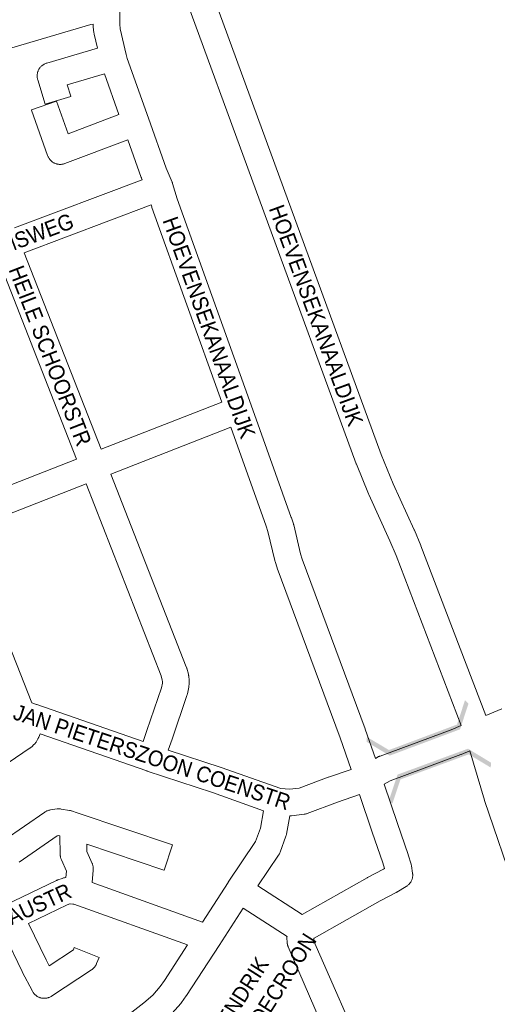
# Paper-space layout 'Layout1' of a CAD drawing. Header units: metres. Extents: x 123097 to 144122, y 392739 to 407589.
# Tile 352 of 510: x 135658 to 135892, y 396534 to 397016. Entities that reach past the tile are written whole.
import ezdxf
from ezdxf.enums import TextEntityAlignment as Align

# ---------------------------------------------------------------- set-up
doc = ezdxf.new("R2010")
doc.units = ezdxf.units.M
doc.header["$MEASUREMENT"] = 0
for name, color, linetype, lineweight in [('gs-anno-wegen algemeen tekst', 7, 'Continuous', 0), ('gs-knt-fietspaden', 7, 'Continuous', 0), ('gs-knt-wegen algemeen', 7, 'Continuous', 0), ('gs-symb-viaduct', 7, 'Continuous', 0)]:
    doc.layers.add(name, color=color, linetype=linetype, lineweight=lineweight)
doc.styles.add('Style-Arial', font='arial.ttf')

# ---------------------------------------------------------------- blocks, each defined once
blk = doc.blocks.new('gg0-viaduct_6')
at = {"layer": 'gs-symb-viaduct', "linetype": 'Continuous'}
blk.add_hatch(color=7, dxfattribs=at).paths.add_polyline_path([(-55.76, -16.89), (-58, -14), (-40, 0), (40, 0), (58, -14), (55.76, -16.89), (38.75, -3.66), (-38.75, -3.66)])

psp = doc.layouts.get("Layout1")

# ---------------------------------------------------------------- linework, layer by layer
at = {"layer": 'gs-knt-fietspaden', "color": 7, "linetype": 'Continuous', "flags": 128}
for points in [[(135874.241, 396670.63), (135842.423, 396753.765), (135839.4, 396761.046), (135829.061, 396783.663), (135828.951, 396783.919), (135823.031, 396798.493), (135822.949, 396798.704), (135732.651, 397045.31), (135731.168, 397048.189), (135726.439, 397057.367)], [(135745.643, 397047.693), (135835.136, 396803.288), (135840.961, 396788.948), (135851.289, 396766.354), (135851.38, 396766.144), (135854.482, 396758.673), (135854.55, 396758.504), (135886.286, 396675.585)]]:
    psp.add_lwpolyline(points, dxfattribs=at)
at = {"layer": 'gs-knt-wegen algemeen', "color": 7, "linetype": 'Continuous', "flags": 128}
for points in [[(135703.866, 397049.05), (135703.951, 397048.823), (135704.039, 397048.574), (135704.116, 397048.321), (135704.184, 397048.065), (135704.24, 397047.807), (135704.287, 397047.547), (135706.759, 397031.767), (135706.79, 397031.543), (135706.813, 397031.316), (135706.829, 397031.09), (135707.32, 397021.408), (135707.32, 397021.4), (135707.32, 397021.388), (135707.32, 397021.384), (135707.328, 397021.088), (135707.328, 397021.054), (135707.301, 397013.606), (135707.593, 397011.305), (135710.509, 396998.86), (135710.981, 396996.847), (135710.982, 396996.844), (135710.983, 396996.841)], [(135693.142, 397013.425), (135624.675, 396993.287)], [(135694.281, 397013.657), (135693.148, 397013.427), (135693.145, 397013.426), (135693.142, 397013.425)], [(135710.983, 396996.841), (135721.343, 396967.729), (135730.093, 396943.14), (135732.93, 396936.422), (135732.965, 396936.337), (135733.006, 396936.227), (135733.06, 396936.084), (135733.078, 396936.036), (135733.114, 396935.926), (135733.16, 396935.783), (135733.178, 396935.726), (135735.408, 396928.139), (135771.578, 396827.287), (135791.212, 396772.486), (135791.279, 396772.289), (135792.255, 396769.264), (135792.331, 396769.01), (135792.397, 396768.753), (135795.713, 396754.631), (135796.575, 396751.96), (135827.331, 396669.122), (135827.384, 396668.974), (135832.325, 396654.613)], [(135655.823, 396913.988), (135718.304, 396937.59)], [(135722.666, 396925.32), (135660.578, 396901.867)], [(135757.188, 396828.844), (135723.088, 396923.922), (135723.027, 396924.102), (135722.97, 396924.284), (135722.666, 396925.32)], [(135660.578, 396901.867), (135698.24, 396805.74)], [(135686.118, 396800.989), (135648.383, 396897.303)], [(135698.24, 396805.74), (135757.188, 396828.844)], [(135761.583, 396816.582), (135702.986, 396793.616)], [(135820.405, 396649.241), (135815.098, 396664.664), (135784.32, 396747.56), (135784.228, 396747.826), (135783.241, 396750.885), (135783.164, 396751.139), (135783.098, 396751.396), (135779.782, 396765.519), (135778.919, 396768.192), (135761.583, 396816.582)], [(135626.509, 396777.627), (135686.118, 396800.989)], [(135702.986, 396793.616), (135739.854, 396699.347), (135739.936, 396699.124), (135740.011, 396698.899), (135740.077, 396698.671), (135740.868, 396695.737), (135740.934, 396695.469), (135740.989, 396695.198), (135741.032, 396694.926), (135741.063, 396694.652), (135741.219, 396692.992), (135741.239, 396692.732), (135741.247, 396692.472), (135741.246, 396692.211), (135741.202, 396690.545), (135741.187, 396690.253), (135741.16, 396689.962), (135741.12, 396689.672), (135741.066, 396689.385), (135740.385, 396686.128), (135740.327, 396685.874), (135740.258, 396685.623), (135740.18, 396685.374), (135732.968, 396664.05), (135732.938, 396663.966), (135732.937, 396663.962), (135732.935, 396663.958), (135731.082, 396658.725)], [(135690.864, 396788.865), (135631.295, 396765.518)], [(135718.749, 396662.903), (135720.649, 396668.266), (135727.721, 396689.175), (135728.202, 396691.475), (135728.22, 396692.163), (135728.152, 396692.882), (135727.598, 396694.937), (135690.864, 396788.865)], [(135631.295, 396765.518), (135632.371, 396762.622), (135664.316, 396681.833), (135666.72, 396680.976)], [(135666.72, 396680.976), (135666.723, 396680.975), (135666.726, 396680.973)], [(135666.72, 396680.976), (135666.723, 396680.975), (135666.726, 396680.973)], [(135666.726, 396680.973), (135666.748, 396680.966), (135666.769, 396680.958), (135666.772, 396680.957), (135666.775, 396680.956)], [(135666.775, 396680.956), (135718.749, 396662.903)], [(135886.286, 396675.585), (135894.148, 396678.82)], [(135832.325, 396654.613), (135833.684, 396655.361), (135833.898, 396655.474), (135834.117, 396655.579), (135834.34, 396655.676), (135834.566, 396655.764), (135869.435, 396668.653), (135874.241, 396670.63)], [(135777.66, 396629.042), (135752.693, 396637.868), (135720.682, 396648.45), (135720.589, 396648.481), (135668.379, 396666.616), (135667.775, 396665.064), (135667.682, 396664.837), (135667.58, 396664.614), (135667.469, 396664.394), (135667.351, 396664.179), (135666.602, 396662.877), (135666.457, 396662.637), (135666.302, 396662.404), (135666.137, 396662.178), (135665.963, 396661.959), (135665.779, 396661.747), (135665.587, 396661.544), (135665.386, 396661.35), (135664.285, 396660.329), (135664.101, 396660.165), (135663.912, 396660.008), (135663.717, 396659.859), (135663.516, 396659.717), (135600.794, 396617.11)], [(135731.082, 396658.725), (135756.843, 396650.209), (135756.97, 396650.166), (135786.028, 396639.893), (135790.321, 396639.529), (135795.046, 396640.134), (135809.264, 396645.453), (135809.451, 396645.52), (135820.405, 396649.241)], [(135878.419, 396658.27), (135874.28, 396656.568), (135874.06, 396656.482), (135839.536, 396643.72), (135836.585, 396642.096)], [(135935.207, 396533.494), (135933.499, 396536.953), (135929.448, 396543.878), (135909.143, 396573.594), (135909.038, 396573.753), (135906.764, 396577.301), (135906.622, 396577.533), (135906.489, 396577.77), (135902.993, 396584.38), (135902.876, 396584.613), (135902.768, 396584.851), (135901.29, 396588.286), (135901.194, 396588.521), (135901.108, 396588.76), (135885.685, 396634.041), (135885.611, 396634.271), (135878.419, 396658.27)], [(135836.585, 396642.096), (135843.077, 396622.724), (135848.293, 396607.704), (135848.37, 396607.467), (135849.753, 396602.929), (135849.838, 396602.626), (135849.907, 396602.319), (135849.962, 396602.01), (135850.488, 396598.551), (135850.527, 396598.246), (135850.552, 396597.939), (135850.562, 396597.632), (135850.557, 396597.324), (135850.538, 396597.017), (135850.505, 396596.711), (135850.457, 396596.408), (135850.395, 396596.106), (135850.319, 396595.808), (135850.228, 396595.515), (135850.124, 396595.225), (135850.007, 396594.941), (135849.876, 396594.663), (135849.732, 396594.391), (135849.575, 396594.126), (135849.406, 396593.869), (135849.225, 396593.62), (135849.033, 396593.38), (135848.83, 396593.15), (135848.615, 396592.929), (135848.391, 396592.719), (135848.157, 396592.519), (135847.914, 396592.331), (135847.662, 396592.154), (135847.402, 396591.99), (135842.838, 396589.251), (135842.691, 396589.165), (135842.541, 396589.083), (135834.682, 396584.91)], [(135774.872, 396592.279), (135796.466, 396578.329), (135828.363, 396596.294), (135828.505, 396596.372), (135836.284, 396600.503), (135836.789, 396600.806), (135835.952, 396603.552), (135830.766, 396618.487), (135830.743, 396618.553), (135824.591, 396636.912)], [(135824.591, 396636.912), (135813.733, 396633.224), (135798.902, 396627.675), (135798.619, 396627.576), (135798.331, 396627.49), (135798.039, 396627.418), (135797.744, 396627.36), (135797.447, 396627.315), (135791.287, 396626.527), (135791.013, 396626.497), (135790.738, 396626.48), (135790.462, 396626.474), (135790.427, 396626.475)], [(135650.768, 396614.588), (135670.679, 396628.344), (135670.933, 396628.511), (135671.195, 396628.666), (135671.463, 396628.809), (135671.739, 396628.939), (135672.02, 396629.055), (135672.306, 396629.159), (135672.596, 396629.249), (135672.891, 396629.326), (135673.189, 396629.388), (135673.489, 396629.437), (135676.749, 396629.887), (135677.028, 396629.919), (135677.309, 396629.94), (135677.59, 396629.948), (135677.871, 396629.944), (135678.152, 396629.928), (135678.431, 396629.9), (135678.71, 396629.859), (135682.758, 396629.184), (135683.013, 396629.136), (135683.267, 396629.078), (135683.517, 396629.01), (135683.765, 396628.932), (135686.588, 396627.981)], [(135747.825, 396574.61), (135760.287, 396593.943), (135760.289, 396593.946), (135760.291, 396593.948), (135760.364, 396594.059), (135773.767, 396613.911), (135776.118, 396620.47), (135777.66, 396629.042)], [(135790.427, 396626.475), (135788.836, 396617.632), (135788.783, 396617.367), (135788.718, 396617.104), (135788.643, 396616.844), (135788.557, 396616.588), (135785.748, 396608.749), (135785.652, 396608.496), (135785.544, 396608.247), (135785.427, 396608.003), (135785.3, 396607.763), (135785.162, 396607.53), (135785.015, 396607.302), (135774.872, 396592.279)], [(135834.682, 396584.91), (135802.391, 396566.723), (135802.281, 396566.602), (135802.194, 396566.323), (135802.182, 396565.271)], [(135767.7, 396581.412), (135755.969, 396563.213), (135755.95, 396563.184), (135740.006, 396538.736), (135739.86, 396538.522), (135737.554, 396535.276), (135737.421, 396535.096), (135737.283, 396534.92), (135737.138, 396534.75), (135732.968, 396530.003)], [(135789.7, 396562.422), (135789.667, 396562.5), (135789.607, 396562.651), (135789.553, 396562.796), (135789.5, 396562.949), (135789.453, 396563.097), (135789.407, 396563.253), (135789.368, 396563.402), (135789.33, 396563.56), (135789.298, 396563.712), (135789.268, 396563.871), (135789.243, 396564.024), (135789.22, 396564.185), (135789.203, 396564.338), (135789.189, 396564.5), (135789.174, 396564.727), (135789.09, 396566.755), (135789.084, 396567.074), (135789.094, 396567.393), (135789.11, 396567.581), (135767.7, 396581.412)], [(135643.391, 396485.744), (135659.762, 396492.167), (135666.939, 396495.754), (135670.292, 396497.734), (135673.596, 396499.902), (135677.545, 396502.793), (135719.185, 396535.13), (135723.458, 396538.905), (135727.134, 396543.09), (135729.171, 396545.957), (135740.54, 396563.389)], [(135802.182, 396565.271), (135802.183, 396565.265)], [(135802.182, 396565.271), (135802.183, 396565.265)], [(135802.183, 396565.265), (135828.124, 396506.203)], [(135789.703, 396562.416), (135789.701, 396562.419), (135789.7, 396562.422)], [(135789.703, 396562.416), (135789.701, 396562.419), (135789.7, 396562.422)], [(135816.193, 396500.99), (135789.703, 396562.416)]]:
    psp.add_lwpolyline(points, dxfattribs=at)
for points in [[(135718.304, 396937.59), (135718.025, 396938.249), (135717.955, 396938.423), (135717.89, 396938.598), (135711.302, 396957.111), (135680.519, 396945.482), (135680.224, 396945.378), (135679.923, 396945.289), (135679.618, 396945.214), (135679.31, 396945.154), (135679, 396945.109), (135678.688, 396945.079), (135678.375, 396945.064), (135678.061, 396945.064), (135677.748, 396945.079), (135677.435, 396945.109), (135677.125, 396945.155), (135676.817, 396945.215), (135676.513, 396945.29), (135676.212, 396945.379), (135675.916, 396945.483), (135675.625, 396945.601), (135675.341, 396945.733), (135675.063, 396945.878), (135674.792, 396946.037), (135674.53, 396946.208), (135674.276, 396946.392), (135674.031, 396946.588), (135673.796, 396946.796), (135673.571, 396947.014), (135673.357, 396947.243), (135673.154, 396947.483), (135672.963, 396947.731), (135672.784, 396947.989), (135672.617, 396948.255), (135672.464, 396948.529), (135672.324, 396948.809), (135672.198, 396949.097), (135672.086, 396949.389), (135664.165, 396971.649, -0.35532), (135664.17, 396971.661), (135676.419, 396976.02, -0.3553205), (135676.431, 396976.015), (135682.127, 396960.007), (135706.936, 396969.379), (135699.841, 396989.317), (135681.627, 396983.967), (135683.369, 396978.34, -0.384925), (135683.362, 396978.328), (135670.943, 396974.483, -0.3849238), (135670.931, 396974.49), (135667.236, 396986.426), (135667.151, 396986.727), (135667.08, 396987.031), (135667.024, 396987.339), (135666.983, 396987.649), (135666.957, 396987.961), (135666.946, 396988.273), (135666.949, 396988.586), (135666.968, 396988.898), (135667.002, 396989.209), (135667.05, 396989.518), (135667.114, 396989.824), (135667.192, 396990.127), (135667.284, 396990.425), (135667.391, 396990.719), (135667.512, 396991.008), (135667.646, 396991.29), (135667.794, 396991.566), (135667.955, 396991.834), (135668.129, 396992.094), (135668.314, 396992.345), (135668.512, 396992.588), (135668.721, 396992.82), (135668.941, 396993.042), (135669.172, 396993.254), (135669.412, 396993.454), (135669.662, 396993.642), (135669.92, 396993.818), (135670.187, 396993.981), (135670.461, 396994.132), (135670.742, 396994.269), (135671.029, 396994.392), (135671.322, 396994.502), (135671.62, 396994.597), (135696.428, 397001.884), (135694.839, 397008.664), (135694.791, 397008.884), (135694.751, 397009.106), (135694.719, 397009.329), (135694.331, 397012.386), (135694.301, 397012.667), (135694.284, 397012.948), (135694.279, 397013.23), (135694.281, 397013.657)], [(135686.588, 396627.981), (135733.122, 396612.304, -0.3849239), (135733.128, 396612.292), (135728.977, 396599.972, -0.384926), (135728.965, 396599.966), (135691.17, 396612.699), (135691.228, 396609.157), (135693.851, 396603.266), (135693.967, 396602.989), (135694.069, 396602.708), (135694.159, 396602.422), (135694.235, 396602.132), (135694.298, 396601.839), (135694.348, 396601.544), (135694.384, 396601.246), (135694.406, 396600.948), (135694.414, 396600.648), (135694.408, 396600.348), (135694.389, 396600.049), (135693.852, 396593.924), (135747.825, 396574.61)], [(135651.308, 396582.846), (135676.386, 396594.943), (135676.61, 396595.046), (135676.839, 396595.14), (135677.07, 396595.226), (135679.212, 396595.973), (135679.498, 396596.065), (135679.787, 396596.144), (135680.08, 396596.21), (135680.375, 396596.262), (135680.995, 396596.356), (135681.272, 396599.509), (135678.794, 396605.074), (135678.681, 396605.343), (135678.581, 396605.616), (135678.493, 396605.893), (135678.418, 396606.175), (135678.355, 396606.459), (135678.305, 396606.746), (135678.267, 396607.034), (135678.243, 396607.324), (135678.232, 396607.615), (135678.082, 396616.764), (135677.547, 396616.853), (135676.804, 396616.751), (135658.169, 396603.876, -0.390329)], [(135740.54, 396563.389), (135684.951, 396583.28), (135684.48, 396583.412), (135683.049, 396583.499), (135682.932, 396583.481), (135681.708, 396583.054), (135662.803, 396573.935), (135671.287, 396556.157), (135672.843, 396553.203), (135684.679, 396561.003), (135685.104, 396562.084, -0.3857274), (135685.117, 396562.089), (135697.217, 396557.335, -0.3857205), (135697.222, 396557.323), (135696.043, 396554.321), (135695.924, 396554.038), (135695.792, 396553.761), (135695.646, 396553.49), (135695.489, 396553.226), (135695.318, 396552.97), (135695.136, 396552.723), (135694.943, 396552.484), (135694.738, 396552.255), (135694.523, 396552.035), (135694.298, 396551.826), (135694.063, 396551.628), (135693.819, 396551.441), (135693.566, 396551.266), (135674.011, 396538.38), (135673.74, 396538.211), (135673.461, 396538.055), (135673.175, 396537.913), (135672.882, 396537.786), (135672.583, 396537.673), (135672.279, 396537.574), (135671.971, 396537.491), (135671.659, 396537.423), (135671.344, 396537.371), (135671.026, 396537.333), (135670.707, 396537.312), (135670.388, 396537.306), (135670.069, 396537.316), (135669.75, 396537.341), (135669.433, 396537.383), (135669.119, 396537.439), (135668.808, 396537.511), (135668.5, 396537.598), (135668.198, 396537.7), (135667.9, 396537.817), (135667.609, 396537.948), (135667.325, 396538.094), (135667.048, 396538.253), (135666.779, 396538.426), (135666.519, 396538.611), (135666.268, 396538.809), (135666.028, 396539.019), (135665.797, 396539.241), (135665.579, 396539.474), (135665.371, 396539.717), (135665.176, 396539.97), (135664.994, 396540.232), (135664.825, 396540.503), (135664.669, 396540.782), (135659.707, 396550.203), (135659.592, 396550.433), (135651.076, 396568.278)]]:
    psp.add_lwpolyline(points, format="xyb", dxfattribs=at)

# ---------------------------------------------------------------- block references
at = {"layer": 'gs-symb-viaduct', "color": 7, "linetype": 'Continuous'}
for p, xscale, yscale, zscale, rotation in [((135856.529, 396662.409), 0.4590625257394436, 0.7395549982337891, 0.4590625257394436, 200.5472963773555), ((135860.344, 396653.021), 0.4590625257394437, 0.7395549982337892, 0.4590625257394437, 20.20756810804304)]:
    psp.add_blockref('gg0-viaduct_6', p, dxfattribs=dict(at, xscale=xscale, yscale=yscale, zscale=zscale, rotation=rotation))

# ---------------------------------------------------------------- texts
at = {"layer": 'gs-anno-wegen algemeen tekst', "color": 7, "style": 'Style-Arial', "width": 0.909091}
for s, rotation, p in [('PELGRIMSWEG', 20.7022, (135649.724, 396904.813)), ('HOEVENSEKANAALDIJK', 290.11096, (135803.312, 396871.266)), ('HOEVENSEKANAALDIJK', 289.73017, (135751.024, 396865.315)), ('HEILE SCHOORSTR', 291.17143, (135673.334, 396851.465)), ('JAN PIETERSZOON COENSTR', 341.57399, (135723.113, 396655.231)), ('NASSAUSTR', 24.75088, (135655.833, 396577.905)), ('ZWAARDECROON', 57.54395, (135777.815, 396531.892)), ('HENDRIK', 57.66827, (135765.623, 396537.726))]:
    psp.add_text(s, height=7.7, rotation=rotation, dxfattribs=at).set_placement(p, align=Align.MIDDLE_CENTER)

doc.saveas('drawing.dxf')
